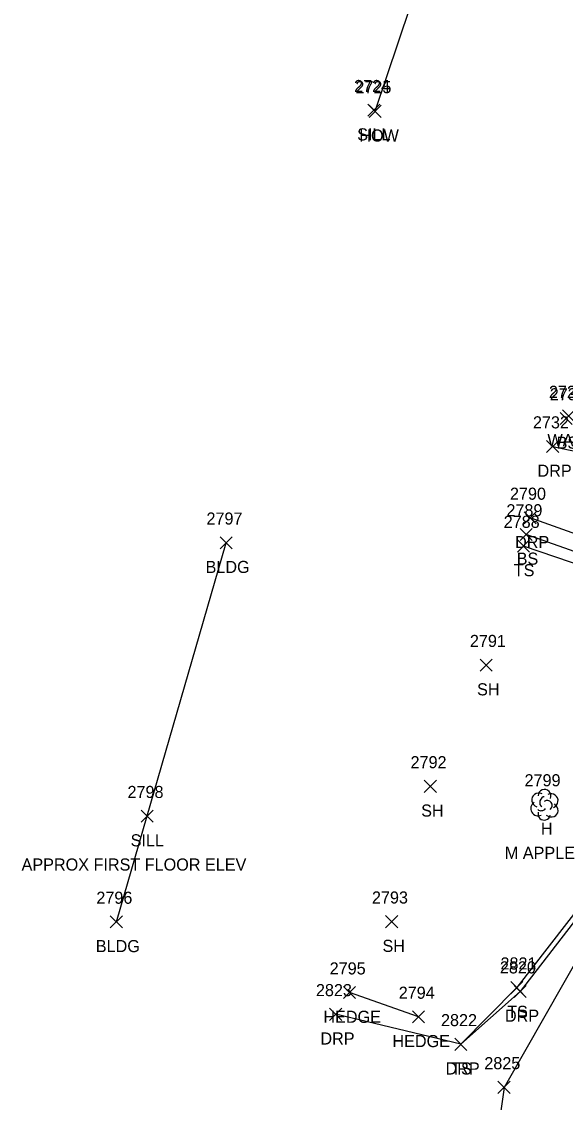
# Model space of a CAD drawing. Extents: x 1678863 to 1683592, y 407783 to 418211.
# Drawn here: x 1680369.7 to 1680459.6, y 415200.9 to 415379.6 of the extents above; entities that cross this region are included whole.
import ezdxf

# ---------------------------------------------------------------- set-up
doc = ezdxf.new("R2010")
doc.units = 0
for name, color, linetype in [('L_A', 7, 'Continuous'), ('L_C', 7, 'Continuous'), ('L_I', 7, 'Continuous'), ('L_TIC', 7, 'Continuous'), ('LAHR', 7, 'Continuous'), ('LBC', 7, 'Continuous'), ('LELB', 7, 'Continuous'), ('LTD', 7, 'Continuous'), ('R_A', 7, 'Continuous'), ('R_I', 7, 'Continuous'), ('R_TIC', 7, 'Continuous'), ('RDP', 7, 'Continuous')]:
    doc.layers.add(name, color=color, linetype=linetype)

msp = doc.modelspace()

# ---------------------------------------------------------------- linework, layer by layer
at = {"layer": 'L_TIC'}
for points in [[(1680426.94, 415364), (1680428.94, 415366)], [(1680428.94, 415364), (1680426.94, 415366)], [(1680427.16, 415363.81), (1680429.16, 415365.81)], [(1680429.16, 415363.81), (1680427.16, 415365.81)], [(1680458.72, 415313.02), (1680460.72, 415315.02)], [(1680460.72, 415313.02), (1680458.72, 415315.02)], [(1680459.15, 415313.43), (1680461.15, 415315.43)], [(1680461.15, 415313.43), (1680459.15, 415315.43)], [(1680452.12, 415293.84), (1680454.12, 415295.84)], [(1680454.12, 415293.84), (1680452.12, 415295.84)], [(1680402.55, 415292.47), (1680404.55, 415294.47)], [(1680404.55, 415292.47), (1680402.55, 415294.47)], [(1680451.67, 415291.93), (1680453.67, 415293.93)], [(1680453.67, 415291.93), (1680451.67, 415293.93)], [(1680445.52, 415272.23), (1680447.52, 415274.23)], [(1680447.52, 415272.23), (1680445.52, 415274.23)], [(1680436.28, 415252.18), (1680438.28, 415254.18)], [(1680438.28, 415252.18), (1680436.28, 415254.18)], [(1680389.5, 415247.26), (1680391.5, 415249.26)], [(1680391.5, 415247.26), (1680389.5, 415249.26)], [(1680384.4, 415229.77), (1680386.4, 415231.77)], [(1680386.4, 415229.77), (1680384.4, 415231.77)], [(1680429.9, 415229.81), (1680431.9, 415231.81)], [(1680431.9, 415229.81), (1680429.9, 415231.81)], [(1680422.91, 415218.08), (1680424.91, 415220.08)], [(1680424.91, 415218.08), (1680422.91, 415220.08)], [(1680450.58, 415218.9), (1680452.58, 415220.9)], [(1680452.58, 415218.9), (1680450.58, 415220.9)], [(1680434.32, 415214.06), (1680436.32, 415216.06)], [(1680436.32, 415214.06), (1680434.32, 415216.06)], [(1680441.31, 415209.53), (1680443.31, 415211.53)], [(1680443.31, 415209.53), (1680441.31, 415211.53)], [(1680448.47, 415202.41), (1680450.47, 415204.41)], [(1680450.47, 415202.41), (1680448.47, 415204.41)]]:
    msp.add_lwpolyline(points, dxfattribs=at)
at = {"layer": 'LAHR'}
msp.add_lwpolyline([(1680435.32, 415215.06), (1680423.91, 415219.08)], dxfattribs=at)
at = {"layer": 'LBC'}
for points in [[(1680428.16, 415364.81), (1680443.63, 415410.93), (1680448.51, 415426.13), (1680454.77, 415445.21)], [(1680385.4, 415230.77), (1680403.55, 415293.47)]]:
    msp.add_lwpolyline(points, dxfattribs=at)
at = {"layer": 'LELB'}
for points in [[(1680482.75, 415284.92), (1680471.96, 415288.15), (1680453.12, 415294.84)], [(1680482.46, 415283.33), (1680471.15, 415286.61), (1680452.67, 415292.93)], [(1680485.21, 415278.91), (1680484.17, 415280.75), (1680482.19, 415280.96), (1680478.42, 415269.13), (1680472.95, 415247.46), (1680451.58, 415219.9), (1680442.31, 415210.53)], [(1680483.23, 415279.84), (1680480.96, 415267.94), (1680475.91, 415249.8), (1680449.47, 415203.41), (1680447.06, 415186.47), (1680442.88, 415153.85)]]:
    msp.add_lwpolyline(points, dxfattribs=at)
at = {"layer": 'LTD'}
msp.add_line((1680456.12, 415250.19), (1680456.12, 415250.19), dxfattribs=at)
msp.add_line((1680456.12, 415250.19), (1680456.12, 415250.19), dxfattribs=at)
msp.add_arc((1680456.17, 415251.63), 1.05, 335.5272, 180.9563, dxfattribs=at)
for centre, major_axis, ratio, start_param, end_param in [((1680455.33, 415250.86), (1.21, -0.51), 0.895232, 1.570796, 4.712389), ((1680457.17, 415250.78), (-1.14, -0.48), 0.949671, 1.570796, 4.712389), ((1680455.04, 415249.48), (0.58, -1.04), 0.959034, 3.141593, 6.283185), ((1680455.92, 415250.65), (-0.208, -0.792), 0.645439, 3.141593, 6.283185), ((1680456.62, 415250.03), (-0.5, 0.667), 0.989748, 3.141593, 6.283185), ((1680457.12, 415249.36), (-1.09, 0.79), 0.841452, 1.570796, 4.712389), ((1680456.12, 415248.69), (0.26, 1.06), 0.942809, 1.570796, 4.712389), ((1680455.67, 415249.44), (-0.625, -0.083), 0.423636, 0, 3.141593)]:
    msp.add_ellipse(centre, major_axis=major_axis, ratio=ratio, start_param=start_param, end_param=end_param, dxfattribs=at)
at = {"layer": 'R_TIC'}
for points in [[(1680456.51, 415308.38), (1680458.51, 415310.38)], [(1680458.51, 415308.38), (1680456.51, 415310.38)], [(1680452.8, 415296.58), (1680454.8, 415298.58)], [(1680454.8, 415296.58), (1680452.8, 415298.58)], [(1680451.13, 415218.25), (1680453.13, 415220.25)], [(1680453.13, 415218.25), (1680451.13, 415220.25)], [(1680420.64, 415214.49), (1680422.64, 415216.49)], [(1680422.64, 415214.49), (1680420.64, 415216.49)], [(1680441.31, 415209.53), (1680443.31, 415211.53)], [(1680443.31, 415209.53), (1680441.31, 415211.53)]]:
    msp.add_lwpolyline(points, dxfattribs=at)
at = {"layer": 'RDP'}
for points in [[(1680457.51, 415309.38), (1680472.1, 415306.28), (1680479.69, 415305.36), (1680487.19, 415306.59), (1680490.01, 415308.65), (1680497.85, 415315.66)], [(1680486.4, 415279.22), (1680482.86, 415286.42), (1680472.93, 415290.73), (1680453.8, 415297.58)], [(1680478.84, 415252.28), (1680475.91, 415249.8), (1680473.99, 415247.57), (1680452.13, 415219.25), (1680442.31, 415210.53), (1680421.64, 415215.49)]]:
    msp.add_lwpolyline(points, dxfattribs=at)

# ---------------------------------------------------------------- texts
at = {"layer": 'L_A'}
for s, p in [('SILL', (1680425.2, 415360)), ('HOW', (1680425.55, 415359.81)), ('WALL', (1680456.64, 415309.43)), ('BS', (1680458.16, 415309.02)), ('BS', (1680451.56, 415289.84)), ('BLDG', (1680400.14, 415288.47)), ('TS', (1680451.08, 415287.93)), ('SH', (1680445.01, 415268.23)), ('SH', (1680435.77, 415248.18)), ('H', (1680455.56, 415245.19)), ('SILL', (1680387.76, 415243.26)), ('BLDG', (1680382, 415225.77)), ('SH', (1680429.38, 415225.81)), ('TS', (1680449.99, 415214.9)), ('HEDGE', (1680419.61, 415214.08)), ('HEDGE', (1680431.02, 415210.06)), ('TS', (1680440.72, 415205.53))]:
    msp.add_text(s, height=2, dxfattribs=at).set_placement(p)
at = {"layer": 'L_C'}
for s, p in [('M APPLE', (1680449.6, 415241.19)), ('APPROX FIRST FLOOR ELEV', (1680369.73, 415239.26))]:
    msp.add_text(s, height=2, dxfattribs=at).set_placement(p)
at = {"layer": 'L_I'}
for s, p in [('2724', (1680424.68, 415368)), ('2725', (1680424.9, 415367.81)), ('2723', (1680456.89, 415317.43)), ('2731', (1680457.03, 415317.02)), ('2789', (1680449.86, 415297.84)), ('2797', (1680400.29, 415296.47)), ('2788', (1680449.41, 415295.93)), ('2791', (1680443.83, 415276.23)), ('2792', (1680434.02, 415256.18)), ('2799', (1680452.86, 415253.19)), ('2798', (1680387.24, 415251.26)), ('2796', (1680382.09, 415233.77)), ('2793', (1680427.64, 415233.81)), ('2795', (1680420.65, 415222.08)), ('2821', (1680448.88, 415222.9)), ('2794', (1680432.06, 415218.06)), ('2822', (1680439.05, 415213.53)), ('2825', (1680446.21, 415206.41))]:
    msp.add_text(s, height=2, dxfattribs=at).set_placement(p)
at = {"layer": 'R_A'}
for p in [(1680455, 415304.38), (1680451.29, 415292.58), (1680449.62, 415214.25), (1680419.12, 415210.49), (1680439.8, 415205.53)]:
    msp.add_text('DRP', height=2, dxfattribs=at).set_placement(p)
at = {"layer": 'R_I'}
for s, p in [('2732', (1680454.25, 415312.38)), ('2790', (1680450.45, 415300.58)), ('2820', (1680448.78, 415222.25)), ('2823', (1680418.38, 415218.49)), ('2822', (1680439.05, 415213.53))]:
    msp.add_text(s, height=2, dxfattribs=at).set_placement(p)

doc.saveas('drawing.dxf')
